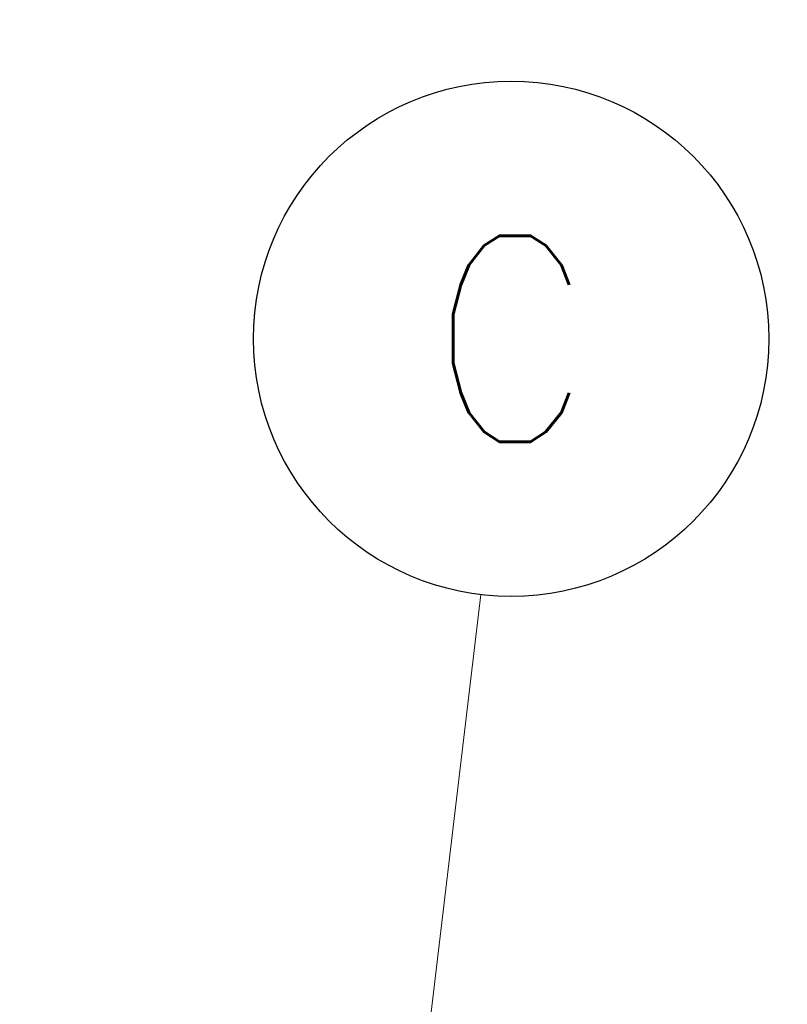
# Model space of a CAD drawing. Header units: inches. Extents: x 1 to 669, y 0 to 417.
# Tile 419 of 448: x 530 to 542, y 266 to 281. Entities that reach past the tile are written whole.
import ezdxf
from ezdxf.enums import TextEntityAlignment as Align

# ---------------------------------------------------------------- set-up
doc = ezdxf.new("R2010")
doc.units = ezdxf.units.IN
doc.header["$LTSCALE"] = 12
doc.header["$MEASUREMENT"] = 0
doc.header["$PDMODE"] = 1
doc.layers.get('Defpoints').update_dxf_attribs({"linetype": 'CONTINUOUS'})
doc.layers.add('D', color=2, linetype='CONTINUOUS')
doc.layers.add('Leader', color=41, linetype='CONTINUOUS', lineweight=13)
doc.styles.get("Standard").update_dxf_attribs({"font": 'SIMPLEX.SHX', "width": 0.875})
doc.dimstyles.new('STANDARD$0', dxfattribs={"dimscale": 32, "dimtxt": 0.09375, "dimasz": 0.0625, "dimexe": 0.03125, "dimexo": 0.03125, "dimgap": 0.03125, "dimtad": 1, "dimtih": 1, "dimtoh": 1, "dimdec": 4, "dimzin": 12, "dimdsep": 46, "dimlunit": 5, "dimtxsty": 'Standard', "dimcen": -0.03125, "dimclrd": 256, "dimclre": 256, "dimclrt": 256, "dimadec": 0, "dimazin": 0, "dimtfac": 0.875, "dimtdec": 4, "dimtofl": 0, "dimtmove": 0, "dimatfit": 3, "dimfxl": 1, "dimtolj": 1, "dimtzin": 12, "dimlwd": 13, "dimlwe": 13, "dimarcsym": 0})

# ---------------------------------------------------------------- blocks, each defined once
blk = doc.blocks.new('*D71')
at = {"layer": 'D', "linetype": 'ByBlock', "lineweight": 13, "transparency": 16777216}
for p, q in [((515.492, 250.121), (515.492, 290.483)), ((548.992, 279.234), (548.992, 290.483)), ((546.992, 289.483), (517.492, 289.483))]:
    blk.add_line(p, q, dxfattribs=at)
at = {"layer": 'D', "transparency": 16777216}
for points in [[(517.492, 289.817), (517.492, 289.15), (515.492, 289.483)], [(546.992, 289.817), (546.992, 289.15), (548.992, 289.483)]]:
    blk.add_solid(points, dxfattribs=at)
at = {"layer": 'Defpoints', "color": 0, "transparency": 16777216}
for p in [(515.492, 289.483), (548.992, 278.234), (515.492, 249.121)]:
    blk.add_point(p, dxfattribs=at)
at = {"layer": 'D', "transparency": 16777216, "insert": (532.242, 293.983), "char_height": 3, "attachment_point": 5}
blk.add_mtext('\\A1;33{\\H0.875x;\\S1/2;}{\\H2.625;±1/2}', dxfattribs=at)

msp = doc.modelspace()

# ---------------------------------------------------------------- linework, layer by layer
at = {"layer": 'D'}
msp.add_circle((537.37913, 276.44155), 4.0625, dxfattribs=at)
at = {"layer": 'Leader'}
msp.add_line((533.95692, 247.62097), (536.90011, 272.40739), dxfattribs=at)

# ---------------------------------------------------------------- texts
at = {"layer": 'D', "width": 0.875}
msp.add_text('C', height=3.25, dxfattribs=at).set_placement((537.37913, 276.44155), align=Align.MIDDLE)

# ---------------------------------------------------------------- dimensions: what is measured, and where the dimension line sits
at = {"layer": 'D'}
dim = msp.add_linear_dim(base=(515.49192, 289.4835), p1=(548.99192, 278.23403), p2=(515.49192, 249.12097), dimstyle='STANDARD$0', override={"dimgap": 0.03125, "dimdec": 1, "dimadec": 8, "dimtol": 1, "dimlim": 0, "dimtp": 0.5, "dimtm": 0.5, "dimarcsym": 1}, dxfattribs=at)
dim.commit()
dim.dimension.update_dxf_attribs({"geometry": '*D71', "text_midpoint": (532.24192, 293.9835)})

doc.saveas('drawing.dxf')
